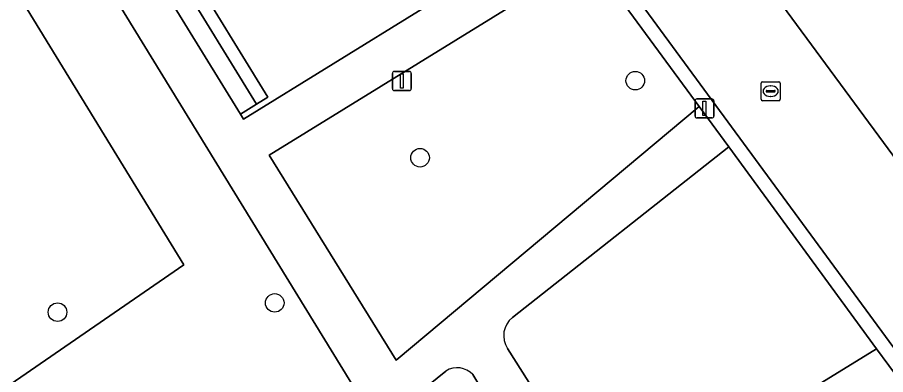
# Model space of a CAD drawing. Extents: x 159039 to 160102, y 381214 to 382524.
# Drawn here: x 159707.98 to 159753.7, y 382102.53 to 382121.35 of the extents above; entities that cross this region are included whole.
import ezdxf

# ---------------------------------------------------------------- set-up
doc = ezdxf.new("R2010")
doc.units = 0
for name, color, linetype in [('IMGEO_Boom', 7, 'Continuous'), ('IMGEO_Grasland_overig', 7, 'Continuous'), ('IMGEO_Groenvoorziening', 7, 'Continuous'), ('IMGEO_Lichtmast', 7, 'Continuous'), ('IMGEO_Pand', 7, 'Continuous'), ('IMGEO_Rijbaan_lokaal_open', 7, 'Continuous'), ('IMGEO_Rioolput', 7, 'Continuous'), ('IMGEO_Voetpad_gesloten', 7, 'Continuous'), ('IMGEO_Voetpad_open', 7, 'Continuous')]:
    doc.layers.add(name, color=color, linetype=linetype)

msp = doc.modelspace()

# ---------------------------------------------------------------- linework, layer by layer
at = {"layer": 'IMGEO_Boom'}
for centre in [(159740.514, 382118.013), (159729.184, 382113.955), (159721.529, 382106.31), (159710.092, 382105.82)]:
    msp.add_circle(centre, 0.489, dxfattribs=at)
at = {"layer": 'IMGEO_Grasland_overig'}
for points in [[(159716.337, 382123.67), (159716.932, 382124.036), (159715.801, 382125.878), (159715.205, 382125.511), (159711.003, 382132.345), (159710.146, 382131.818), (159719.719, 382116.248), (159720.571, 382116.772)], [(159720.571, 382116.772), (159721.168, 382117.139), (159716.932, 382124.036), (159716.337, 382123.67)]]:
    msp.add_lwpolyline(points, close=True, dxfattribs=at)
at = {"layer": 'IMGEO_Groenvoorziening'}
for points in [[(159704.762, 382100.063), (159716.751, 382108.308), (159704.952, 382127.549), (159708.523, 382129.881), (159692.545, 382155.926), (159677.724, 382137.491), (159688.998, 382121.885), (159690.281, 382122.806), (159693.335, 382118.568), (159692.063, 382117.643)], [(159711.123, 382091.474), (159711.78, 382091.154), (159713.17, 382091.395), (159725.931, 382101.506), (159708.523, 382129.881), (159704.952, 382127.549), (159716.751, 382108.308), (159704.762, 382100.063), (159710.599, 382091.983)], [(159743.875, 382116.651), (159738.033, 382124.631), (159736.968, 382123.806), (159721.236, 382114.092), (159727.929, 382103.288)]]:
    msp.add_lwpolyline(points, close=True, dxfattribs=at)
for points in [[(159733.78, 382103.908), (159739.24, 382095.288), (159753.22, 382103.886), (159745.435, 382114.521)], [(159745.435, 382114.521), (159734.043, 382105.548)], [(159730.547, 382102.721), (159714.405, 382089.676)], [(159734.56, 382098.23), (159731.964, 382102.532)]]:
    msp.add_lwpolyline(points, dxfattribs=at)
for centre, radius, start, end in [((159734.841, 382104.579), 1.255, 129.4631, 212.3155), ((159731.143, 382101.782), 1.112, 42.4026, 122.4028)]:
    msp.add_arc(centre, radius, start, end, dxfattribs=at)
at = {"layer": 'IMGEO_Lichtmast'}
for p, q in [((159727.728, 382117.596), (159727.728, 382118.396)), ((159727.728, 382118.396), (159727.728, 382117.596)), ((159727.828, 382118.496), (159728.618, 382118.496)), ((159728.618, 382118.496), (159727.828, 382118.496)), ((159728.718, 382118.396), (159728.718, 382117.596)), ((159728.718, 382117.596), (159728.718, 382118.396)), ((159728.618, 382117.496), (159727.828, 382117.496)), ((159727.828, 382117.496), (159728.618, 382117.496)), ((159743.662, 382116.153), (159743.662, 382116.953)), ((159743.662, 382116.953), (159743.662, 382116.153)), ((159743.762, 382117.053), (159744.552, 382117.053)), ((159744.552, 382117.053), (159743.762, 382117.053)), ((159744.652, 382116.953), (159744.652, 382116.153)), ((159744.652, 382116.153), (159744.652, 382116.953)), ((159744.552, 382116.053), (159743.762, 382116.053)), ((159743.762, 382116.053), (159744.552, 382116.053))]:
    msp.add_line(p, q, dxfattribs=at)
for points in [[(159728.148, 382118.371), (159728.298, 382118.371), (159728.298, 382117.621), (159728.148, 382117.621), (159728.148, 382118.371)], [(159744.082, 382116.928), (159744.232, 382116.928), (159744.232, 382116.178), (159744.082, 382116.178), (159744.082, 382116.928)]]:
    msp.add_lwpolyline(points, dxfattribs=at)
for centre, start, end in [((159727.828, 382118.396), 90, 180), ((159727.828, 382118.396), 90, 180), ((159728.618, 382118.396), 0, 90), ((159728.618, 382118.396), 360, 90), ((159727.828, 382117.596), 180, 270), ((159727.828, 382117.596), 180, 270), ((159728.618, 382117.596), 270, 0), ((159728.618, 382117.596), 270, 0), ((159743.762, 382116.953), 90, 180), ((159743.762, 382116.953), 90, 180), ((159744.552, 382116.953), 0, 90), ((159744.552, 382116.953), 360, 90), ((159743.762, 382116.153), 180, 270), ((159743.762, 382116.153), 180, 270), ((159744.552, 382116.153), 270, 0), ((159744.552, 382116.153), 270, 0)]:
    msp.add_arc(centre, 0.1, start, end, dxfattribs=at)
at = {"layer": 'IMGEO_Pand'}
msp.add_lwpolyline([(159710.068, 382131.945), (159710.146, 382131.818), (159711.003, 382132.345), (159711.602, 382132.714), (159715.801, 382125.878), (159716.932, 382124.036), (159721.168, 382117.139), (159720.571, 382116.772), (159719.719, 382116.248), (159719.876, 382115.992), (159729.331, 382121.806), (159726.86, 382125.825), (159724.455, 382129.736), (159721.249, 382134.949), (159719.523, 382137.757)], close=True, dxfattribs=at)
at = {"layer": 'IMGEO_Rijbaan_lokaal_open'}
for points in [[(159781.876, 382076.165), (159781.499, 382076.679), (159755.605, 382112.017), (159744.965, 382126.468), (159744.969, 382126.486), (159715.372, 382166.794), (159705.189, 382180.726)], [(159707.493, 382167.658), (159718.11, 382153.094), (159720.935, 382149.164), (159724.127, 382144.933), (159728.082, 382139.395), (159731.441, 382134.942), (159734.359, 382130.87), (159755.153, 382102.564), (159757.925, 382098.791), (159760.892, 382094.737), (159764.112, 382090.39), (159768.155, 382084.874), (159771.547, 382080.291), (159774.55, 382076.184), (159776.817, 382073.113)], [(159744.969, 382126.486), (159744.965, 382126.468), (159755.605, 382112.017)]]:
    msp.add_lwpolyline(points, dxfattribs=at)
at = {"layer": 'IMGEO_Rioolput'}
for p, q in [((159747.145, 382117.034), (159747.145, 382117.886)), ((159747.22, 382117.96), (159748.072, 382117.96)), ((159748.146, 382117.886), (159748.146, 382117.034)), ((159747.404, 382117.454), (159747.404, 382117.466)), ((159747.842, 382117.417), (159747.444, 382117.417)), ((159747.447, 382117.503), (159747.845, 382117.503)), ((159747.633, 382117.74), (159747.658, 382117.74)), ((159747.888, 382117.466), (159747.888, 382117.454)), ((159748.072, 382116.96), (159747.22, 382116.96)), ((159747.656, 382117.18), (159747.631, 382117.18))]:
    msp.add_line(p, q, dxfattribs=at)
for points in [[(159747.145, 382117.034), (159747.145, 382117.886)], [(159747.22, 382117.96), (159748.072, 382117.96)], [(159748.146, 382117.886), (159748.146, 382117.034)], [(159748.072, 382116.96), (159747.22, 382116.96)]]:
    msp.add_lwpolyline(points, dxfattribs=at)
for centre, radius, start, end in [((159747.222, 382117.884), 0.0765, 91.552, 178.448), ((159747.222, 382117.884), 0.0765, 91.552, 178.448), ((159748.07, 382117.884), 0.0765, 1.552, 88.448), ((159748.07, 382117.884), 0.0765, 1.552, 88.448), ((159747.444, 382117.463), 0.0403, 85.8775, 175.7526), ((159747.441, 382117.453), 0.0366, 178.938, 274.7102), ((159747.845, 382117.46), 0.043, 264.8664, 352.4533), ((159747.849, 382117.465), 0.0386, 1.7309, 96.639), ((159747.222, 382117.036), 0.0765, 181.552, 268.448), ((159747.222, 382117.036), 0.0765, 181.552, 268.448), ((159748.07, 382117.036), 0.0765, 271.552, 358.448), ((159748.07, 382117.036), 0.0765, 271.552, 358.448)]:
    msp.add_arc(centre, radius, start, end, dxfattribs=at)
for centre, major_axis, ratio, start_param, end_param in [((159747.632, 382117.46), (-0.387, 0.002), 0.722429, 4.712389, 7.853982), ((159747.657, 382117.46), (-0.39, 0.002), 0.717154, 1.570796, 4.712389)]:
    msp.add_ellipse(centre, major_axis=major_axis, ratio=ratio, start_param=start_param, end_param=end_param, dxfattribs=at)
at = {"layer": 'IMGEO_Voetpad_gesloten'}
for points in [[(159692.545, 382155.926), (159708.523, 382129.881), (159725.931, 382101.506), (159713.17, 382091.395), (159711.78, 382091.154), (159711.123, 382091.474), (159714.209, 382088.027)], [(159734.043, 382105.548), (159745.435, 382114.521), (159743.875, 382116.651), (159727.929, 382103.288), (159721.236, 382114.092), (159736.968, 382123.806), (159738.033, 382124.631), (159736.646, 382126.526), (159735.867, 382125.976), (159730.29, 382122.484), (159729.331, 382121.806), (159719.876, 382115.992), (159719.719, 382116.248), (159710.146, 382131.818), (159710.068, 382131.945), (159709.991, 382132.071), (159700.572, 382147.388)], [(159754.509, 382102.127), (159753.22, 382103.886), (159739.24, 382095.288), (159733.78, 382103.908)], [(159714.405, 382089.676), (159730.547, 382102.721)], [(159731.964, 382102.532), (159734.56, 382098.23), (159742.562, 382085.045), (159756.828, 382062.044), (159757.32, 382060.424)]]:
    msp.add_lwpolyline(points, dxfattribs=at)
for centre, radius, start, end in [((159734.841, 382104.579), 1.255, 129.4631, 212.3155), ((159731.143, 382101.782), 1.112, 42.4026, 122.4028)]:
    msp.add_arc(centre, radius, start, end, dxfattribs=at)
at = {"layer": 'IMGEO_Voetpad_open'}
msp.add_lwpolyline([(159734.359, 382130.87), (159733.777, 382130.435), (159736.646, 382126.526), (159738.033, 382124.631), (159743.875, 382116.651), (159745.435, 382114.521), (159753.22, 382103.886), (159754.509, 382102.127), (159757.28, 382098.378), (159757.925, 382098.791), (159755.153, 382102.564)], close=True, dxfattribs=at)

doc.saveas('drawing.dxf')
